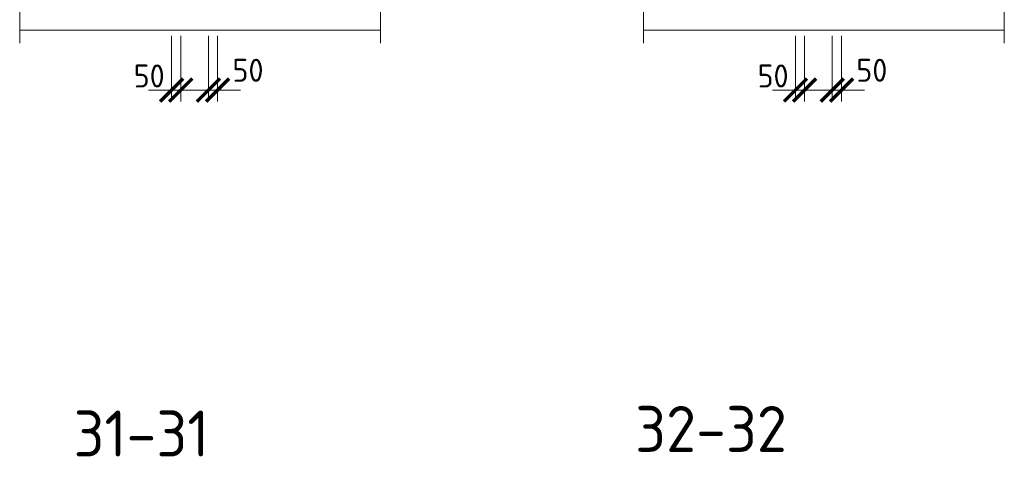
# Model space of a CAD drawing. Header units: millimetres. Extents: x 376598 to 1249954, y -318491 to -22134.
# Tile 304 of 444: x 682358 to 693047, y -63969 to -59214. Entities that reach past the tile are written whole.
import ezdxf

# ---------------------------------------------------------------- set-up
doc = ezdxf.new("R2010")
doc.units = ezdxf.units.MM
for name, color, linetype, lineweight in [('AF_Stena', 90, 'Continuous', 18), ('KR_Fundament', 253, 'Continuous', 18), ('РАЗМЕРЫ', 1, 'Continuous', 9)]:
    doc.layers.add(name, color=color, linetype=linetype, lineweight=lineweight)
doc.styles.add('GOST-2.304_Type-B', font='GOST_Common.ttf')
doc.dimstyles.new('мой 25', dxfattribs={"dimscale": 100, "dimtxt": 2.5, "dimasz": 2.5, "dimexe": 1.25, "dimexo": 0.625, "dimtad": 1, "dimdec": 0, "dimlfac": 0.5, "dimtxsty": 'GOST-2.304_Type-B', "dimblk": 'ARCHTICK', "dimcen": 2.5, "dimdle": 1.25, "dimaunit": 1, "dimadec": 1, "dimazin": 2, "dimtfac": 1, "dimtdec": 0, "dimtmove": 1, "dimatfit": 3, "dimfxl": 6, "dimfxlon": 1, "dimtfill": 1, "dimlwd": -1, "dimlwe": -1, "dimarcsym": 0})

# ---------------------------------------------------------------- blocks, each defined once
blk = doc.blocks.new('_ArchTick')
at = {"color": 0, "linetype": 'ByBlock', "const_width": 0.15}
blk.add_lwpolyline([(-0.5, -0.5), (0.5, 0.5)], dxfattribs=at)
blk = doc.blocks.new('*D2185')
at = {"layer": 'DEFPOINTS', "color": 0, "lineweight": 0, "transparency": 16777216}
for p in [(684007, -59329), (684107, -59329), (684107, -59979)]:
    blk.add_point(p, dxfattribs=at)
at = {"layer": 'РАЗМЕРЫ', "color": 0, "linetype": 'Continuous', "transparency": 16777216}
for p, q in [((684007, -59391), (684007, -60104)), ((684107, -59391), (684107, -60104)), ((684007, -59979), (683757, -59979)), ((684007, -59979), (684107, -59979)), ((684107, -59979), (684357, -59979))]:
    blk.add_line(p, q, dxfattribs=at)
at = {"layer": 'РАЗМЕРЫ', "color": 0, "lineweight": 0, "transparency": 16777216, "insert": (683764, -59826), "char_height": 250, "attachment_point": 5, "style": 'GOST-2.304_Type-B', "bg_fill": 3, "box_fill_scale": 1.1, "bg_fill_color": 256, "bg_fill_true_color": 13158600, "bg_fill_transparency": 0}
blk.add_mtext('50', dxfattribs=at)
at = {"layer": 'РАЗМЕРЫ', "color": 0, "transparency": 16777216, "xscale": 250, "yscale": 250, "zscale": 250}
blk.add_blockref('_ArchTick', (684007, -59979), dxfattribs=at)
at = {"layer": 'РАЗМЕРЫ', "color": 0, "transparency": 16777216, "xscale": 250, "yscale": 250, "zscale": 250, "rotation": 180}
blk.add_blockref('_ArchTick', (684107, -59979), dxfattribs=at)
blk = doc.blocks.new('*D2186')
at = {"layer": 'DEFPOINTS', "color": 0, "lineweight": 0, "transparency": 16777216}
for p in [(684407, -59329), (684507, -59329), (684507, -59979)]:
    blk.add_point(p, dxfattribs=at)
at = {"layer": 'РАЗМЕРЫ', "color": 0, "linetype": 'Continuous', "transparency": 16777216}
for p, q in [((684407, -59391), (684407, -60104)), ((684507, -59391), (684507, -60104)), ((684407, -59979), (684157, -59979)), ((684407, -59979), (684507, -59979)), ((684507, -59979), (684757, -59979))]:
    blk.add_line(p, q, dxfattribs=at)
at = {"layer": 'РАЗМЕРЫ', "color": 0, "transparency": 16777216, "xscale": 250, "yscale": 250, "zscale": 250}
blk.add_blockref('_ArchTick', (684407, -59979), dxfattribs=at)
at = {"layer": 'РАЗМЕРЫ', "color": 0, "lineweight": 0, "transparency": 16777216, "insert": (684837, -59764), "char_height": 250, "attachment_point": 5, "style": 'GOST-2.304_Type-B', "bg_fill": 3, "box_fill_scale": 1.1, "bg_fill_color": 256, "bg_fill_true_color": 13158600, "bg_fill_transparency": 0}
blk.add_mtext('50', dxfattribs=at)
at = {"layer": 'РАЗМЕРЫ', "color": 0, "transparency": 16777216, "xscale": 250, "yscale": 250, "zscale": 250, "rotation": 180}
blk.add_blockref('_ArchTick', (684507, -59979), dxfattribs=at)
blk = doc.blocks.new('*D2195')
at = {"layer": 'DEFPOINTS', "color": 0, "lineweight": 0, "transparency": 16777216}
for p in [(690780, -59329), (690880, -59329), (690880, -59979)]:
    blk.add_point(p, dxfattribs=at)
at = {"layer": 'РАЗМЕРЫ', "color": 0, "linetype": 'Continuous', "transparency": 16777216}
for p, q in [((690780, -59391), (690780, -60104)), ((690880, -59391), (690880, -60104)), ((690780, -59979), (690530, -59979)), ((690780, -59979), (690880, -59979)), ((690880, -59979), (691130, -59979))]:
    blk.add_line(p, q, dxfattribs=at)
at = {"layer": 'РАЗМЕРЫ', "color": 0, "lineweight": 0, "transparency": 16777216, "insert": (690537, -59826), "char_height": 250, "attachment_point": 5, "style": 'GOST-2.304_Type-B', "bg_fill": 3, "box_fill_scale": 1.1, "bg_fill_color": 256, "bg_fill_true_color": 13158600, "bg_fill_transparency": 0}
blk.add_mtext('50', dxfattribs=at)
at = {"layer": 'РАЗМЕРЫ', "color": 0, "transparency": 16777216, "xscale": 250, "yscale": 250, "zscale": 250}
blk.add_blockref('_ArchTick', (690780, -59979), dxfattribs=at)
at = {"layer": 'РАЗМЕРЫ', "color": 0, "transparency": 16777216, "xscale": 250, "yscale": 250, "zscale": 250, "rotation": 180}
blk.add_blockref('_ArchTick', (690880, -59979), dxfattribs=at)
blk = doc.blocks.new('*D2196')
at = {"layer": 'DEFPOINTS', "color": 0, "lineweight": 0, "transparency": 16777216}
for p in [(691180, -59329), (691280, -59329), (691280, -59979)]:
    blk.add_point(p, dxfattribs=at)
at = {"layer": 'РАЗМЕРЫ', "color": 0, "linetype": 'Continuous', "transparency": 16777216}
for p, q in [((691180, -59391), (691180, -60104)), ((691280, -59391), (691280, -60104)), ((691180, -59979), (690930, -59979)), ((691180, -59979), (691280, -59979)), ((691280, -59979), (691530, -59979))]:
    blk.add_line(p, q, dxfattribs=at)
at = {"layer": 'РАЗМЕРЫ', "color": 0, "transparency": 16777216, "xscale": 250, "yscale": 250, "zscale": 250}
blk.add_blockref('_ArchTick', (691180, -59979), dxfattribs=at)
at = {"layer": 'РАЗМЕРЫ', "color": 0, "lineweight": 0, "transparency": 16777216, "insert": (691609, -59764), "char_height": 250, "attachment_point": 5, "style": 'GOST-2.304_Type-B', "bg_fill": 3, "box_fill_scale": 1.1, "bg_fill_color": 256, "bg_fill_true_color": 13158600, "bg_fill_transparency": 0}
blk.add_mtext('50', dxfattribs=at)
at = {"layer": 'РАЗМЕРЫ', "color": 0, "transparency": 16777216, "xscale": 250, "yscale": 250, "zscale": 250, "rotation": 180}
blk.add_blockref('_ArchTick', (691280, -59979), dxfattribs=at)

msp = doc.modelspace()

# ---------------------------------------------------------------- linework, layer by layer
at = {"layer": 'AF_Stena', "lineweight": 20}
for points in [[(682358.5, -58924.8), (682358.5, -59468.9)], [(686274.9, -58924.8), (686274.9, -59468.9)], [(689131, -58924.8), (689131, -59468.9)], [(693047.4, -58924.8), (693047.4, -59468.9)]]:
    msp.add_lwpolyline(points, dxfattribs=at)
at = {"layer": 'KR_Fundament', "lineweight": 9}
for p, q in [((682358.5, -59328.9), (686274.9, -59328.9)), ((689131, -59328.9), (693047.4, -59328.9))]:
    msp.add_line(p, q, dxfattribs=at)

# ---------------------------------------------------------------- texts
at = {"layer": 'РАЗМЕРЫ', "char_height": 500, "attachment_point": 5, "style": 'GOST-2.304_Type-B'}
for s, insert in [('31-31', (683680, -63709.6)), ('32-32', (689863.4, -63660.7))]:
    msp.add_mtext_dynamic_manual_height_columns(s, width=3941.213, gutter_width=625, heights=[0], dxfattribs=dict(at, insert=insert))

# ---------------------------------------------------------------- next in the draw order: dimensions: what is measured, and where the dimension line sits
at = {"layer": 'РАЗМЕРЫ', "lineweight": 0}
for base, p1, p2, picture, middle in [((684107, -59979.1), (684007.1, -59328.9), (684107, -59328.9), '*D2185', (683764.4, -60013.6)), ((690879.6, -59979.1), (690779.6, -59328.9), (690879.6, -59328.9), '*D2195', (690537, -60013.6))]:
    dim = msp.add_linear_dim(base=base, p1=p1, p2=p2, dimstyle='мой 25', dxfattribs=at)
    dim.commit()
    dim.dimension.update_dxf_attribs({"geometry": picture, "text_midpoint": middle, "dimtype": 160})

# ---------------------------------------------------------------- next in the draw order: dimensions: what is measured, and where the dimension line sits
for base, p1, p2, picture, middle in [((684507.1, -59979.1), (684407, -59328.9), (684507.1, -59328.9), '*D2186', (684836.7, -59951)), ((691279.6, -59979.1), (691179.6, -59328.9), (691279.6, -59328.9), '*D2196', (691609.2, -59951))]:
    dim = msp.add_linear_dim(base=base, p1=p1, p2=p2, dimstyle='мой 25', dxfattribs=at)
    dim.commit()
    dim.dimension.update_dxf_attribs({"geometry": picture, "text_midpoint": middle, "dimtype": 160})

doc.saveas('drawing.dxf')
